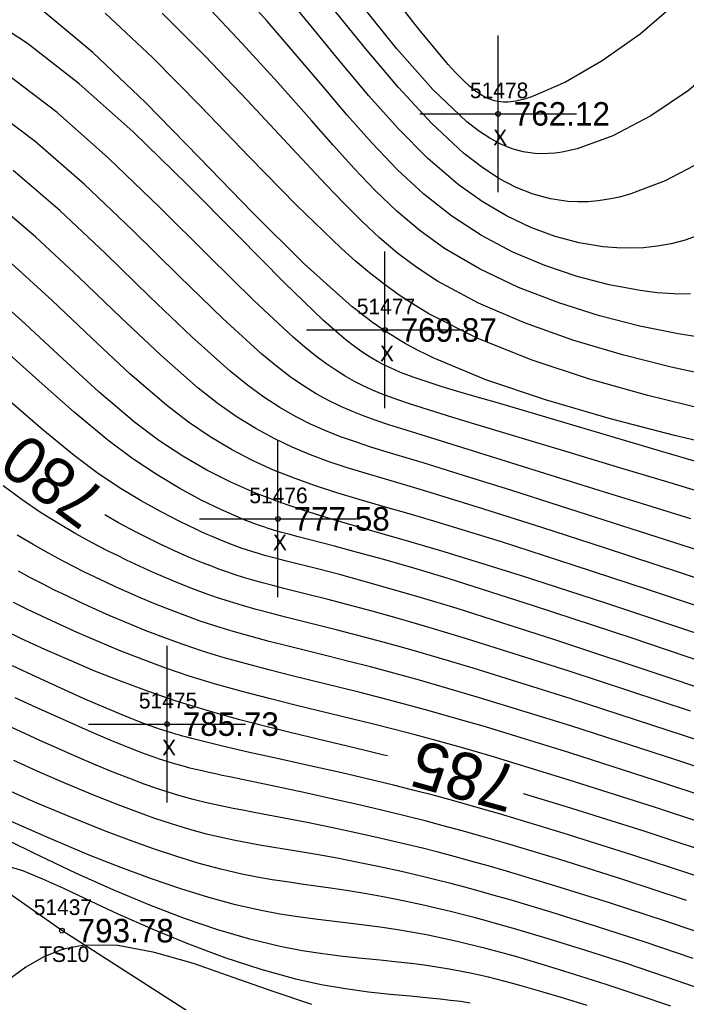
# Model space of a CAD drawing. Extents: x 1378535 to 1380697, y 997729 to 1000024.
# Drawn here: x 1380066.6 to 1380109.1, y 998659.7 to 998722.4 of the extents above; entities that cross this region are included whole.
import ezdxf

# ---------------------------------------------------------------- set-up
doc = ezdxf.new("R2010")
doc.units = 0
for name, color, linetype in [('RD_DTM_BkLn1', 7, 'Continuous'), ('RD_DTM_BkLn2', 7, 'Continuous'), ('RD_DTM_BkLn_txCode', 7, 'Continuous'), ('RD_DTM_Major1', 7, 'Continuous'), ('RD_DTM_Major1_Lbl', 7, 'Continuous'), ('RD_DTM_Minor1', 7, 'Continuous'), ('RD_EX_Misc', 7, 'Continuous'), ('RD_EX_Misc_txCode', 7, 'Continuous'), ('RD_EX_TX_Misc_ELEV', 7, 'Continuous'), ('RD_SMD_Locator', 7, 'Continuous')]:
    doc.layers.add(name, color=color, linetype=linetype)

msp = doc.modelspace()

# ---------------------------------------------------------------- linework, layer by layer
at = {"layer": 'RD_DTM_BkLn1'}
msp.add_spline([(1380175.67, 998511.711), (1380133.166, 998550.295), (1380089.617, 998590.124), (1380045.831, 998629.741), (1380004.729, 998667.113)], degree=3, dxfattribs=at)
at = {"layer": 'RD_DTM_BkLn2'}
msp.add_lwpolyline([(1380137.104, 998617.435), (1380114.932, 998627.982), (1380110.142, 998637.412), (1380109.582, 998648.354), (1380098.693, 998654.921), (1380088.864, 998651.688), (1380069.259, 998664.275), (1380051.712, 998676.601), (1380045.085, 998683.058), (1380025.38, 998678.361), (1380019.034, 998684.269), (1380023.868, 998692.688), (1380008.939, 998708.879), (1379966.873, 998742.441), (1379939.691, 998764.989), (1379904.79, 998796.424), (1379861.371, 998834.485), (1379829.578, 998867.997), (1379786.438, 998908.428), (1379759.831, 998933.444)], dxfattribs=at)
at = {"layer": 'RD_DTM_Major1'}
for points in [[(1380111.128, 998709.094), (1380109.013, 998708.331), (1380108.109, 998708.106), (1380107.225, 998707.95), (1380106.356, 998707.857), (1380105.497, 998707.825), (1380104.643, 998707.849), (1380103.787, 998707.924), (1380102.258, 998708.175), (1380100.714, 998708.582), (1380099.164, 998709.15), (1380097.613, 998709.886), (1380096.071, 998710.798), (1380094.543, 998711.89), (1380092.608, 998713.559), (1380090.706, 998715.472), (1380088.834, 998717.56), (1380086.988, 998719.756), (1380085.163, 998721.994), (1380083.357, 998724.204)], [(1380112.421, 998694.918), (1380108.338, 998695.878), (1380104.171, 998696.954), (1380100.097, 998698.141), (1380096.295, 998699.435), (1380092.943, 998700.831), (1380092.478, 998701.054), (1380092.027, 998701.282), (1380091.586, 998701.514), (1380091.156, 998701.752), (1380090.734, 998701.998), (1380090.317, 998702.253), (1380090.113, 998702.382), (1380089.909, 998702.515), (1380089.706, 998702.65), (1380089.504, 998702.788), (1380089.301, 998702.93), (1380089.098, 998703.074), (1380088.881, 998703.233), (1380088.663, 998703.396), (1380088.444, 998703.562), (1380088.224, 998703.734), (1380088.002, 998703.909), (1380087.779, 998704.089), (1380084.71, 998706.83), (1380081.426, 998710.095), (1380078.021, 998713.614), (1380074.591, 998717.114), (1380071.231, 998720.323), (1380068.036, 998722.969)], [(1380112.064, 998686.006), (1380103.856, 998688.702), (1380099.859, 998690.004), (1380096.114, 998691.201), (1380092.753, 998692.236), (1380091.266, 998692.677), (1380089.889, 998693.08), (1380088.603, 998693.462), (1380087.392, 998693.838), (1380086.238, 998694.224), (1380085.121, 998694.636), (1380083.952, 998695.124), (1380082.792, 998695.676), (1380081.627, 998696.312), (1380080.443, 998697.048), (1380079.224, 998697.902), (1380077.958, 998698.89), (1380075.564, 998700.992), (1380073.009, 998703.412), (1380070.333, 998705.985), (1380067.572, 998708.546), (1380064.763, 998710.93)], [(1380109.345, 998678.273), (1380101.603, 998680.826), (1380094.997, 998682.919), (1380092.757, 998683.594), (1380090.783, 998684.168), (1380089.045, 998684.654), (1380087.514, 998685.067), (1380086.159, 998685.42), (1380084.95, 998685.727), (1380083.415, 998686.115), (1380082.72, 998686.294), (1380082.063, 998686.469), (1380081.438, 998686.644), (1380080.837, 998686.822), (1380080.304, 998686.991), (1380079.781, 998687.167), (1380079.263, 998687.352), (1380078.748, 998687.546), (1380078.229, 998687.751), (1380077.704, 998687.967), (1380077.293, 998688.141), (1380076.873, 998688.324), (1380076.441, 998688.517), (1380075.996, 998688.721), (1380075.534, 998688.939), (1380075.053, 998689.171), (1380074.003, 998689.696), (1380072.874, 998690.297), (1380071.992, 998690.801)], [(1380090.031, 998675.422), (1380089.801, 998675.479), (1380088.513, 998675.794), (1380084.524, 998676.748), (1380082.516, 998677.24), (1380080.513, 998677.759), (1380078.522, 998678.317), (1380076.553, 998678.923), (1380074.785, 998679.527), (1380073.053, 998680.169), (1380071.367, 998680.84), (1380069.736, 998681.527), (1380068.172, 998682.219), (1380066.683, 998682.905), (1380065.595, 998683.421)], [(1380110.282, 998660.462), (1380107.752, 998661.337), (1380105.195, 998662.192), (1380102.681, 998663.005), (1380100.278, 998663.753), (1380098.056, 998664.415), (1380097.213, 998664.657), (1380096.406, 998664.881), (1380095.628, 998665.091), (1380094.874, 998665.288), (1380094.137, 998665.473), (1380093.411, 998665.649), (1380092.213, 998665.923), (1380091.028, 998666.177), (1380089.853, 998666.409), (1380088.688, 998666.622), (1380087.532, 998666.816), (1380086.382, 998666.992), (1380085.462, 998667.122), (1380084.541, 998667.25), (1380083.612, 998667.382), (1380082.672, 998667.527), (1380081.714, 998667.693), (1380080.734, 998667.888), (1380079.402, 998668.198), (1380078.021, 998668.571), (1380076.59, 998669.003), (1380075.108, 998669.494), (1380073.573, 998670.042), (1380071.985, 998670.644), (1380069.83, 998671.51), (1380067.626, 998672.442), (1380065.42, 998673.416)], [(1380133.578, 998660.06), (1380132.77, 998660.575), (1380131.913, 998661.083), (1380131.104, 998661.522), (1380130.226, 998661.962), (1380129.262, 998662.409), (1380128.2, 998662.872), (1380127.022, 998663.359), (1380125.714, 998663.877), (1380121.638, 998665.405), (1380116.866, 998667.101), (1380111.705, 998668.864), (1380106.464, 998670.593), (1380101.45, 998672.185), (1380098.703, 998673.017)]]:
    msp.add_lwpolyline(points, dxfattribs=at)
at = {"layer": 'RD_DTM_Minor1'}
for points in [[(1380109.351, 998704.89), (1380108.297, 998704.904), (1380107.231, 998704.984), (1380106.143, 998705.121), (1380104.158, 998705.488), (1380102.119, 998706.017), (1380100.062, 998706.712), (1380098.02, 998707.581), (1380096.029, 998708.63), (1380094.124, 998709.864), (1380092.35, 998711.267), (1380090.666, 998712.828), (1380089.043, 998714.52), (1380087.455, 998716.313), (1380085.872, 998718.179), (1380084.267, 998720.089), (1380082.358, 998722.313), (1380080.401, 998724.501)], [(1380108.419, 998723.443), (1380106.142, 998721.479), (1380103.722, 998719.774), (1380101.376, 998718.422), (1380099.32, 998717.52), (1380099.156, 998717.464), (1380098.997, 998717.412), (1380098.841, 998717.365), (1380098.69, 998717.323), (1380098.542, 998717.285), (1380098.398, 998717.252), (1380098.223, 998717.217), (1380098.053, 998717.189), (1380097.888, 998717.168), (1380097.728, 998717.155), (1380097.571, 998717.15), (1380097.419, 998717.152), (1380097.252, 998717.164), (1380097.089, 998717.185), (1380096.929, 998717.216), (1380096.771, 998717.256), (1380096.616, 998717.306), (1380096.461, 998717.366), (1380096.061, 998717.568), (1380095.659, 998717.835), (1380095.248, 998718.168), (1380094.821, 998718.566), (1380094.372, 998719.029), (1380093.895, 998719.558), (1380092.032, 998721.801), (1380089.884, 998724.57)], [(1380114.394, 998723.913), (1380113.173, 998721.808), (1380111.388, 998719.772), (1380109.214, 998717.898), (1380106.828, 998716.279), (1380104.404, 998715.006), (1380102.118, 998714.172), (1380101.635, 998714.053), (1380101.166, 998713.961), (1380100.712, 998713.898), (1380100.269, 998713.862), (1380099.836, 998713.854), (1380099.413, 998713.875), (1380098.683, 998713.981), (1380097.968, 998714.177), (1380097.26, 998714.465), (1380096.551, 998714.846), (1380095.831, 998715.321), (1380095.093, 998715.894), (1380092.927, 998717.947), (1380090.625, 998720.542), (1380088.262, 998723.477)], [(1380110.26, 998697.532), (1380106.624, 998698.419), (1380102.904, 998699.466), (1380099.243, 998700.68), (1380095.78, 998702.071), (1380092.656, 998703.645), (1380091.659, 998704.246), (1380090.708, 998704.877), (1380089.789, 998705.543), (1380088.888, 998706.249), (1380087.992, 998707.002), (1380087.088, 998707.806), (1380084.213, 998710.569), (1380081.199, 998713.657), (1380078.114, 998716.866), (1380075.027, 998719.991), (1380072.009, 998722.827)], [(1380111.072, 998699.599), (1380108.121, 998700.229), (1380105.011, 998701.015), (1380101.854, 998701.957), (1380098.759, 998703.056), (1380095.839, 998704.313), (1380093.205, 998705.73), (1380091.891, 998706.591), (1380090.67, 998707.509), (1380089.511, 998708.491), (1380088.382, 998709.542), (1380087.253, 998710.67), (1380086.092, 998711.882), (1380083.67, 998714.478), (1380081.078, 998717.266), (1380078.382, 998720.096), (1380075.652, 998722.815)], [(1380109.897, 998702.147), (1380108.573, 998702.357), (1380106.109, 998702.855), (1380103.542, 998703.512), (1380100.944, 998704.334), (1380098.385, 998705.322), (1380095.937, 998706.481), (1380093.671, 998707.814), (1380092.106, 998708.943), (1380090.65, 998710.169), (1380089.266, 998711.49), (1380087.917, 998712.901), (1380086.568, 998714.396), (1380085.18, 998715.973), (1380083.032, 998718.403), (1380080.767, 998720.898), (1380078.432, 998723.357)], [(1380110.02, 998713.321), (1380107.743, 998712.13), (1380105.542, 998711.29), (1380104.826, 998711.093), (1380104.134, 998710.945), (1380103.461, 998710.844), (1380102.805, 998710.788), (1380102.162, 998710.778), (1380101.528, 998710.81), (1380100.42, 998710.97), (1380099.324, 998711.266), (1380098.23, 998711.703), (1380097.13, 998712.284), (1380096.017, 998713.014), (1380094.883, 998713.899), (1380092.837, 998715.805), (1380090.736, 998718.072), (1380088.612, 998720.577), (1380086.502, 998723.197)], [(1380111.342, 998693.735), (1380107.429, 998694.881), (1380100.114, 998697.045), (1380097.032, 998697.95), (1380095.737, 998698.326), (1380094.568, 998698.667), (1380093.511, 998698.984), (1380092.55, 998699.288), (1380091.673, 998699.59), (1380090.865, 998699.9), (1380090.484, 998700.061), (1380090.114, 998700.23), (1380089.749, 998700.409), (1380089.387, 998700.603), (1380089.023, 998700.815), (1380088.654, 998701.047), (1380088.249, 998701.322), (1380087.831, 998701.627), (1380087.396, 998701.966), (1380086.939, 998702.341), (1380086.457, 998702.757), (1380085.947, 998703.215), (1380083.433, 998705.64), (1380080.474, 998708.633), (1380077.215, 998711.925), (1380073.796, 998715.245), (1380070.363, 998718.325), (1380067.058, 998720.893), (1380065.336, 998722.007)], [(1380111.539, 998691.792), (1380108.055, 998692.844), (1380104.694, 998693.862), (1380101.544, 998694.812), (1380099.484, 998695.428), (1380097.572, 998695.998), (1380095.806, 998696.527), (1380094.183, 998697.021), (1380092.701, 998697.484), (1380091.357, 998697.921), (1380090.74, 998698.13), (1380090.15, 998698.341), (1380089.58, 998698.559), (1380089.024, 998698.791), (1380088.476, 998699.043), (1380087.928, 998699.322), (1380087.335, 998699.656), (1380086.729, 998700.035), (1380086.101, 998700.465), (1380085.444, 998700.955), (1380084.751, 998701.511), (1380084.013, 998702.141), (1380081.494, 998704.494), (1380078.617, 998707.345), (1380075.494, 998710.454), (1380072.239, 998713.58), (1380068.962, 998716.48), (1380065.778, 998718.913)], [(1380109.367, 998690.55), (1380106.291, 998691.504), (1380103.536, 998692.361), (1380093.802, 998695.4), (1380091.832, 998696.014), (1380090.941, 998696.291), (1380090.101, 998696.559), (1380089.301, 998696.826), (1380088.532, 998697.102), (1380087.784, 998697.396), (1380087.049, 998697.717), (1380086.265, 998698.102), (1380085.474, 998698.541), (1380084.663, 998699.044), (1380083.823, 998699.624), (1380082.943, 998700.291), (1380082.011, 998701.058), (1380079.514, 998703.333), (1380076.737, 998706.042), (1380073.762, 998708.971), (1380070.674, 998711.906), (1380067.558, 998714.631), (1380064.496, 998716.933)], [(1380111.131, 998688.129), (1380107.75, 998689.209), (1380101.054, 998691.364), (1380097.889, 998692.377), (1380094.945, 998693.307), (1380092.297, 998694.124), (1380090.008, 998694.812), (1380088.967, 998695.135), (1380087.977, 998695.459), (1380087.027, 998695.798), (1380086.101, 998696.164), (1380085.125, 998696.599), (1380084.15, 998697.094), (1380083.162, 998697.665), (1380082.148, 998698.325), (1380081.095, 998699.089), (1380079.989, 998699.973), (1380077.536, 998702.165), (1380074.868, 998704.73), (1380072.042, 998707.48), (1380069.12, 998710.227), (1380066.159, 998712.781)], [(1380116.442, 998682.77), (1380106.726, 998686.005), (1380101.873, 998687.605), (1380097.295, 998689.081), (1380093.2, 998690.348), (1380091.403, 998690.877), (1380089.752, 998691.353), (1380088.223, 998691.796), (1380086.792, 998692.225), (1380085.435, 998692.66), (1380084.129, 998693.121), (1380082.764, 998693.664), (1380081.417, 998694.276), (1380080.074, 998694.978), (1380078.719, 998695.789), (1380077.34, 998696.726), (1380075.923, 998697.81), (1380073.597, 998699.817), (1380071.16, 998702.09), (1380068.63, 998704.486), (1380066.026, 998706.863)], [(1380109.688, 998683.264), (1380103.95, 998685.173), (1380098.507, 998686.942), (1380093.649, 998688.452), (1380091.537, 998689.073), (1380087.835, 998690.131), (1380086.185, 998690.616), (1380084.627, 998691.102), (1380083.131, 998691.613), (1380081.57, 998692.214), (1380080.033, 998692.89), (1380078.508, 998693.661), (1380076.982, 998694.545), (1380075.445, 998695.562), (1380073.884, 998696.732), (1380071.635, 998698.639), (1380069.316, 998700.763), (1380066.931, 998702.983), (1380064.482, 998705.18)], [(1380112.322, 998680.674), (1380105.628, 998682.935), (1380099.346, 998685.014), (1380093.9, 998686.743), (1380091.709, 998687.4), (1380089.783, 998687.954), (1380088.102, 998688.417), (1380086.645, 998688.805), (1380084.321, 998689.407), (1380083.788, 998689.548), (1380083.294, 998689.683), (1380083.057, 998689.751), (1380082.826, 998689.819), (1380082.618, 998689.882), (1380082.412, 998689.947), (1380082.205, 998690.014), (1380081.998, 998690.084), (1380081.788, 998690.157), (1380081.574, 998690.234), (1380081.234, 998690.361), (1380080.879, 998690.5), (1380080.694, 998690.575), (1380080.504, 998690.654), (1380079.397, 998691.142), (1380078.152, 998691.751), (1380076.789, 998692.489), (1380075.328, 998693.366), (1380073.791, 998694.39), (1380072.198, 998695.571), (1380070.034, 998697.364), (1380067.806, 998699.342), (1380065.51, 998701.401)], [(1380115.618, 998677.832), (1380107.936, 998680.432), (1380100.696, 998682.836), (1380094.466, 998684.826), (1380092.196, 998685.515), (1380090.204, 998686.097), (1380088.464, 998686.586), (1380086.954, 998686.993), (1380085.648, 998687.334), (1380083.492, 998687.88), (1380083.03, 998687.999), (1380082.596, 998688.114), (1380082.186, 998688.226), (1380081.793, 998688.339), (1380081.445, 998688.445), (1380081.104, 998688.555), (1380080.764, 998688.669), (1380080.423, 998688.791), (1380080.076, 998688.921), (1380079.719, 998689.06), (1380079.435, 998689.175), (1380079.141, 998689.297), (1380078.836, 998689.427), (1380078.518, 998689.566), (1380078.186, 998689.715), (1380077.838, 998689.874), (1380076.773, 998690.385), (1380075.591, 998690.994), (1380074.308, 998691.711), (1380072.942, 998692.543), (1380071.512, 998693.5), (1380070.035, 998694.589), (1380068.035, 998696.228), (1380065.975, 998698.024)], [(1380116.619, 998674.137), (1380108.975, 998676.702), (1380101.732, 998679.065), (1380095.487, 998681.02), (1380093.347, 998681.659), (1380091.443, 998682.208), (1380089.743, 998682.68), (1380088.218, 998683.088), (1380086.835, 998683.447), (1380085.564, 998683.769), (1380083.514, 998684.283), (1380082.566, 998684.527), (1380081.659, 998684.769), (1380080.787, 998685.015), (1380079.942, 998685.271), (1380079.189, 998685.516), (1380078.451, 998685.774), (1380077.724, 998686.043), (1380077.006, 998686.324), (1380076.295, 998686.615), (1380075.586, 998686.916), (1380075.042, 998687.155), (1380074.494, 998687.401), (1380073.941, 998687.657), (1380073.377, 998687.924), (1380072.801, 998688.206), (1380072.209, 998688.502), (1380071.198, 998689.027), (1380070.14, 998689.607), (1380069.038, 998690.252), (1380067.898, 998690.969), (1380066.724, 998691.769), (1380065.522, 998692.659)], [(1380115.458, 998672.824), (1380108.413, 998675.174), (1380101.718, 998677.34), (1380095.9, 998679.143), (1380093.884, 998679.738), (1380092.071, 998680.256), (1380090.433, 998680.707), (1380088.936, 998681.105), (1380087.552, 998681.461), (1380086.248, 998681.788), (1380083.697, 998682.422), (1380082.489, 998682.729), (1380081.32, 998683.04), (1380080.184, 998683.361), (1380079.075, 998683.7), (1380078.084, 998684.029), (1380077.112, 998684.377), (1380076.158, 998684.739), (1380075.222, 998685.114), (1380074.305, 998685.499), (1380073.406, 998685.891), (1380072.726, 998686.197), (1380072.053, 998686.507), (1380071.382, 998686.826), (1380070.71, 998687.154), (1380070.033, 998687.494), (1380069.347, 998687.85), (1380068.394, 998688.361), (1380067.416, 998688.913), (1380066.415, 998689.512)], [(1380114.218, 998671.514), (1380107.78, 998673.652), (1380101.649, 998675.622), (1380096.278, 998677.272), (1380094.393, 998677.824), (1380092.682, 998678.308), (1380091.115, 998678.736), (1380089.661, 998679.12), (1380088.291, 998679.469), (1380086.977, 998679.796), (1380083.936, 998680.542), (1380082.465, 998680.912), (1380081.024, 998681.292), (1380079.611, 998681.691), (1380078.225, 998682.116), (1380076.983, 998682.534), (1380075.765, 998682.976), (1380074.573, 998683.438), (1380073.41, 998683.913), (1380072.28, 998684.397), (1380071.186, 998684.884), (1380070.37, 998685.258), (1380069.572, 998685.634), (1380068.789, 998686.014), (1380068.016, 998686.401), (1380067.249, 998686.797), (1380066.483, 998687.206)], [(1380112.96, 998670.195), (1380107.125, 998672.126), (1380101.557, 998673.904), (1380096.633, 998675.405), (1380094.884, 998675.913), (1380093.277, 998676.364), (1380091.787, 998676.768), (1380090.385, 998677.135), (1380089.043, 998677.475), (1380087.734, 998677.797), (1380084.214, 998678.649), (1380082.476, 998679.081), (1380080.757, 998679.531), (1380079.059, 998680.008), (1380077.386, 998680.523), (1380075.884, 998681.032), (1380074.411, 998681.574), (1380072.974, 998682.138), (1380071.579, 998682.718), (1380070.233, 998683.304), (1380068.942, 998683.889), (1380067.989, 998684.334), (1380067.069, 998684.775), (1380066.176, 998685.216)], [(1380110.422, 998667.537), (1380105.74, 998669.078), (1380101.24, 998670.503), (1380097.163, 998671.735), (1380095.668, 998672.166), (1380094.264, 998672.558), (1380092.932, 998672.917), (1380091.652, 998673.249), (1380090.404, 998673.561), (1380089.17, 998673.86), (1380087.109, 998674.34), (1380085.07, 998674.799), (1380083.095, 998675.238), (1380081.227, 998675.654), (1380079.506, 998676.049), (1380077.976, 998676.421), (1380077.552, 998676.53), (1380077.148, 998676.637), (1380076.952, 998676.691), (1380076.76, 998676.745), (1380076.512, 998676.817), (1380076.269, 998676.889), (1380076.029, 998676.963), (1380075.792, 998677.038), (1380075.556, 998677.115), (1380075.32, 998677.195), (1380075.009, 998677.303), (1380074.694, 998677.417), (1380074.374, 998677.536), (1380074.047, 998677.661), (1380073.711, 998677.794), (1380073.364, 998677.933), (1380072.078, 998678.468), (1380070.675, 998679.078), (1380069.191, 998679.744), (1380067.658, 998680.449), (1380066.111, 998681.175)], [(1380109.093, 998666.205), (1380104.97, 998667.557), (1380101.007, 998668.81), (1380097.394, 998669.901), (1380096.055, 998670.288), (1380094.791, 998670.642), (1380093.586, 998670.97), (1380092.425, 998671.275), (1380091.292, 998671.562), (1380090.172, 998671.837), (1380088.309, 998672.277), (1380086.468, 998672.694), (1380084.682, 998673.085), (1380082.98, 998673.449), (1380079.955, 998674.087), (1380079.491, 998674.185), (1380079.047, 998674.28), (1380078.621, 998674.374), (1380078.209, 998674.466), (1380077.811, 998674.56), (1380077.424, 998674.655), (1380076.929, 998674.785), (1380076.444, 998674.921), (1380075.965, 998675.065), (1380075.488, 998675.219), (1380075.009, 998675.383), (1380074.522, 998675.559), (1380073.865, 998675.809), (1380073.185, 998676.081), (1380072.477, 998676.376), (1380071.738, 998676.692), (1380070.965, 998677.029), (1380070.155, 998677.388), (1380068.921, 998677.939), (1380067.622, 998678.526), (1380066.277, 998679.14)], [(1380111.34, 998663.666), (1380107.766, 998664.875), (1380104.192, 998666.042), (1380100.763, 998667.122), (1380097.622, 998668.068), (1380096.45, 998668.406), (1380095.338, 998668.718), (1380094.275, 998669.007), (1380093.249, 998669.277), (1380092.248, 998669.531), (1380091.261, 998669.774), (1380089.625, 998670.158), (1380088.009, 998670.519), (1380086.43, 998670.857), (1380084.903, 998671.169), (1380083.444, 998671.457), (1380082.069, 998671.719), (1380081.418, 998671.84), (1380080.789, 998671.958), (1380080.177, 998672.075), (1380079.578, 998672.195), (1380078.988, 998672.32), (1380078.404, 998672.453), (1380077.638, 998672.645), (1380076.87, 998672.858), (1380076.096, 998673.092), (1380075.312, 998673.349), (1380074.512, 998673.629), (1380073.691, 998673.933), (1380072.581, 998674.369), (1380071.435, 998674.842), (1380070.259, 998675.345), (1380069.06, 998675.874), (1380067.844, 998676.42), (1380066.618, 998676.977), (1380065.446, 998677.514)], [(1380109.527, 998662.507), (1380106.465, 998663.537), (1380103.428, 998664.525), (1380100.519, 998665.437), (1380097.842, 998666.239), (1380096.835, 998666.529), (1380095.876, 998666.798), (1380094.955, 998667.048), (1380094.065, 998667.281), (1380093.196, 998667.502), (1380092.341, 998667.711), (1380090.926, 998668.04), (1380089.529, 998668.347), (1380088.155, 998668.631), (1380086.809, 998668.893), (1380085.496, 998669.133), (1380084.223, 998669.351), (1380083.425, 998669.482), (1380082.64, 998669.609), (1380081.863, 998669.738), (1380081.09, 998669.874), (1380080.315, 998670.023), (1380079.533, 998670.189), (1380078.487, 998670.442), (1380077.417, 998670.735), (1380076.321, 998671.068), (1380075.195, 998671.44), (1380074.037, 998671.851), (1380072.843, 998672.301), (1380071.224, 998672.947), (1380069.562, 998673.644), (1380067.88, 998674.375), (1380066.202, 998675.127)], [(1380108.097, 998659.446), (1380106.023, 998660.157), (1380103.962, 998660.84), (1380101.955, 998661.484), (1380100.042, 998662.074), (1380098.264, 998662.597), (1380097.583, 998662.789), (1380096.928, 998662.969), (1380096.294, 998663.137), (1380095.676, 998663.295), (1380095.071, 998663.444), (1380094.474, 998663.584), (1380093.488, 998663.803), (1380092.508, 998664.002), (1380091.529, 998664.183), (1380090.545, 998664.348), (1380089.551, 998664.498), (1380088.543, 998664.632), (1380087.522, 998664.755), (1380086.478, 998664.875), (1380085.404, 998665.005), (1380084.298, 998665.155), (1380083.154, 998665.336), (1380081.969, 998665.559), (1380080.339, 998665.931), (1380078.63, 998666.394), (1380076.842, 998666.945), (1380074.974, 998667.581), (1380073.028, 998668.3), (1380071.003, 998669.099), (1380068.247, 998670.258), (1380065.447, 998671.505)], [(1380102.768, 998659.489), (1380101.252, 998659.966), (1380099.812, 998660.4), (1380098.465, 998660.784), (1380097.944, 998660.925), (1380097.438, 998661.058), (1380096.946, 998661.183), (1380096.464, 998661.3), (1380095.989, 998661.41), (1380095.518, 998661.514), (1380094.737, 998661.673), (1380093.955, 998661.818), (1380093.164, 998661.949), (1380092.358, 998662.067), (1380091.53, 998662.174), (1380090.675, 998662.271), (1380089.567, 998662.382), (1380088.405, 998662.494), (1380087.187, 998662.624), (1380085.91, 998662.786), (1380084.574, 998662.995), (1380083.177, 998663.266), (1380081.245, 998663.737), (1380079.212, 998664.336), (1380077.083, 998665.059), (1380074.866, 998665.902), (1380072.566, 998666.858), (1380070.191, 998667.922), (1380067.42, 998669.242), (1380064.641, 998670.593)], [(1380095.298, 998659.658), (1380094.685, 998659.746), (1380094.051, 998659.827), (1380093.389, 998659.902), (1380092.693, 998659.974), (1380091.495, 998660.085), (1380090.2, 998660.207), (1380088.815, 998660.36), (1380087.346, 998660.56), (1380085.799, 998660.827), (1380084.181, 998661.179), (1380081.959, 998661.79), (1380079.671, 998662.544), (1380077.361, 998663.406), (1380075.075, 998664.343), (1380072.858, 998665.319), (1380070.757, 998666.298), (1380069.374, 998666.962), (1380068.052, 998667.571), (1380066.775, 998668.084), (1380065.525, 998668.46)], [(1380085.208, 998659.569), (1380082.736, 998660.387), (1380080.191, 998661.295), (1380077.644, 998662.17), (1380075.164, 998662.887), (1380072.821, 998663.325), (1380070.687, 998663.358), (1380069.344, 998663.089), (1380068.11, 998662.603), (1380066.954, 998661.94), (1380065.849, 998661.142)]]:
    msp.add_lwpolyline(points, dxfattribs=at)
at = {"layer": 'RD_EX_Misc'}
for p, q in [((1380097.079, 998711.398), (1380097.079, 998721.398)), ((1380092.079, 998716.398), (1380102.079, 998716.398)), ((1380089.863, 998697.608), (1380089.863, 998707.608)), ((1380084.863, 998702.608), (1380094.863, 998702.608)), ((1380083.035, 998685.553), (1380083.035, 998695.553)), ((1380078.035, 998690.553), (1380088.035, 998690.553)), ((1380075.963, 998672.455), (1380075.963, 998682.455)), ((1380070.963, 998677.455), (1380080.963, 998677.455))]:
    msp.add_line(p, q, dxfattribs=at)
at = {"layer": 'RD_SMD_Locator'}
for centre in [(1380097.079, 998716.398), (1380089.863, 998702.608), (1380083.035, 998690.553), (1380075.963, 998677.455), (1380069.259, 998664.275)]:
    msp.add_circle(centre, 0.15, dxfattribs=at)

# ---------------------------------------------------------------- texts
at = {"layer": 'RD_DTM_BkLn_txCode'}
for s, p in [('51437', (1380067.464, 998665.275)), ('51437', (1380067.464, 998665.275)), ('TS10', (1380067.81, 998662.275))]:
    msp.add_text(s, height=1, dxfattribs=at).set_placement(p)
at = {"layer": 'RD_DTM_Major1_Lbl'}
for s, rotation, p in [('780', 143.56581, (1380072.27, 998692.177)), ('785', 164.49975, (1380098.54, 998674.681))]:
    msp.add_text(s, height=3, rotation=rotation, dxfattribs=at).set_placement(p)
at = {"layer": 'RD_EX_Misc_txCode'}
for s, p in [('51478', (1380095.284, 998717.398)), ('X', (1380096.764, 998714.398)), ('51477', (1380088.068, 998703.608)), ('X', (1380089.548, 998700.608)), ('51476', (1380081.216, 998691.553)), ('X', (1380082.72, 998688.553)), ('51475', (1380074.168, 998678.455)), ('X', (1380075.648, 998675.455))]:
    msp.add_text(s, height=1, dxfattribs=at).set_placement(p)
at = {"layer": 'RD_EX_TX_Misc_ELEV'}
for s, p in [('762.12', (1380098.079, 998715.648)), ('769.87', (1380090.863, 998701.858)), ('777.58', (1380084.035, 998689.803)), ('785.73', (1380076.963, 998676.705)), ('793.78', (1380070.259, 998663.525)), ('793.78', (1380070.259, 998663.525))]:
    msp.add_text(s, height=1.5, dxfattribs=at).set_placement(p)

doc.saveas('drawing.dxf')
